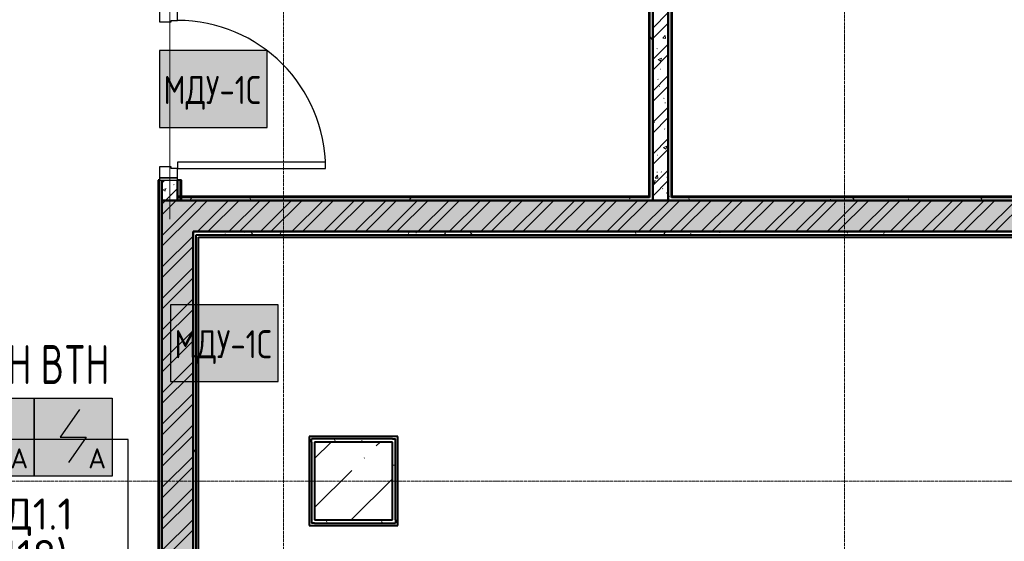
# Model space of a CAD drawing. Header units: millimetres. Extents: x -135639 to 224623, y -383017 to -59102.
# Tile 275 of 494: x 4520 to 10839, y -122408 to -119062. Entities that reach past the tile are written whole.
import ezdxf
from ezdxf.enums import TextEntityAlignment as Align

# ---------------------------------------------------------------- set-up
doc = ezdxf.new("R2010")
doc.units = ezdxf.units.MM
doc.linetypes.add('CONTINOUS', pattern=[0])
doc.linetypes.add('Линия сетки', pattern=[25, 20, -2.5, 0, -2.5])
for name, color, linetype, lineweight in [('A-200-M_WALL', 7, 'Continuous', 18), ('A-200-M_WALL_INT', 7, 'Continuous', 18), ('A-200-M_WALL_PAT', 7, 'Continuous', 40), ('A-325-M_DOOR', 7, 'Continuous', 18), ('A-325-M_DOOR__FRAME', 7, 'Continuous', 30), ('A-325-M_DOOR_PANEL', 7, 'Continuous', 30), ('S-280-M_COLUMN', 7, 'Continuous', 18), ('S-280-M_STRUCT_FRAME', 7, 'Continuous', 18), ('Z-030-M_GRID', 7, 'Continuous', 9), ('Арматура воздуховодов', 7, 'Continuous', 18), ('ОС', 5, 'Continuous', 25), ('ПС', 7, 'Continuous', 40), ('СС-011-ПОЖ-СИГНАЛИЗАЦИЯ', 1, 'Continuous', 30)]:
    doc.layers.add(name, color=color, linetype=linetype, lineweight=lineweight)
doc.layers.add('ССПС', color=5, linetype='Continuous')
doc.styles.add('1111', font='isocpeur.ttf')
doc.styles.add('ISOCPEUR', font='isocpeur.ttf', dxfattribs={"height": 300})
pattern_1 = [(50, (0, 0), (218.62117, -19.1268), [22.86, -251.46]), (355, (0, 0), (-42.2919, 229.2684), [18.288, -201.168]), (100.451, (18.22, -1.6), (176.3311, 210.13963), [19.428, -213.708]), (46.184, (0, 60.96), (325.29495, -50.4516), [34.29, -377.19]), (96.636, (27.1, 56.76), (284.883, 296.9127), [29.142, -320.562]), (351.184, (0, 60.96), (284.8858, 296.9107), [27.432, -301.752]), (21, (30.48, 45.72), (181.93753, -122.71832), [22.86, -251.46]), (326, (30.48, 45.72), (74.1622, 221.0262), [18.288, -201.168]), (71.451, (45.64, 35.5), (256.10035, 98.30526), [19.428, -213.708]), (37.5, (0, 0), (3.70639, 101.465895), [3.353, -195.377, 3.353, -200.863, -201.93]), (37.5, (0, 0), (3.70639, 101.465895), [-402.946, 3.353, -198.577]), (7.5, (0, 0), (80.18358, 120.21653), [3.353, -113.081, 3.353, -190.805, -76.962]), (7.5, (0, 0), (80.18358, 120.21653), [-310.591, 3.353, -73.609]), (327.5, (-67.97, 0), (162.70865, -6.87497), [3.353, -72.847, 3.353, -234.391, -315.468]), (327.5, (-67.97, 0), (162.70865, -6.87497), [-313.944, 3.353, -312.115]), (317.5, (-98.45, 0), (177.75468, 30.51183), [3.353, -95.707, 3.353, -154.534, -224.028]), (317.5, (-98.45, 0), (177.75468, 30.51183), [-256.946, 3.353, -220.675])]
pattern_2 = [(45, (0, 0), (-101.02788, 101.02788), []), (45, (67.35, 0), (-101.02788, 101.02788), [])]
pattern_3 = [(0, (0, 0), (406.4, 101.6), [33.528, -271.272, 33.528, -271.272, -1625.6]), (0, (0, 0), (406.4, 101.6), [-609.6, 33.528, -576.072, 33.528, -271.272, -711.2]), (0, (0, 0), (406.4, 101.6), [-1524, 33.528, -169.672, 33.528, -474.472]), (120, (152.4, 50.8), (-291.18818, 301.15272), [33.528, -271.272, 33.528, -271.272, -1625.6]), (120, (152.4, 50.8), (-291.18818, 301.15272), [-609.6, 33.528, -576.072, 33.528, -271.272, -711.2]), (120, (152.4, 50.8), (-291.18818, 301.15272), [-1524, 33.528, -169.672, 33.528, -474.472]), (240, (203.2, 254), (-115.21182, -402.75272), [33.528, -271.272, 33.528, -271.272, -1625.6]), (240, (203.2, 254), (-115.21182, -402.75272), [-609.6, 33.528, -576.072, 33.528, -271.272, -711.2]), (240, (203.2, 254), (-115.21182, -402.75272), [-1524, 33.528, -169.672, 33.528, -474.472])]

# ---------------------------------------------------------------- blocks, each defined once
blk = doc.blocks.new('101_Дверь_Однопольная - _ПЧ_Мет_900х2000_Служеб помещения_EI30_Л-4460766-B1_-7_650_')
at = {"layer": 'A-325-M_DOOR', "color": 253, "lineweight": 30, "true_color": 0xaaaaaa}
for p, q in [((-535, 50), (-550, 50)), ((-550, 50), (-550, -65)), ((-535, -65), (-535, 50)), ((550, 50), (535, 50)), ((535, 50), (535, -65)), ((550, -65), (550, 50)), ((-550, -65), (-535, -65)), ((535, -65), (550, -65))]:
    blk.add_line(p, q, dxfattribs=at)
at = {"layer": 'A-325-M_DOOR__FRAME', "color": 253, "true_color": 0xaaaaaa}
for p, q in [((-475, 50), (-535, 50)), ((-535, 50), (-535, -65)), ((-475, 10), (-475, 50)), ((-465, 10), (-475, 10)), ((-465, -65), (-465, 10)), ((475, 10), (465, 10)), ((465, 10), (465, -65)), ((535, 50), (475, 50)), ((475, 50), (475, 10)), ((535, -65), (535, 50)), ((-535, -65), (-465, -65)), ((465, -65), (535, -65))]:
    blk.add_line(p, q, dxfattribs=at)
at = {"layer": 'A-325-M_DOOR_PANEL', "color": 253, "true_color": 0xaaaaaa}
for p, q in [((475, 1000), (435, 1000)), ((435, 1000), (435, 50)), ((475, 50), (475, 1000)), ((435, 50), (475, 50))]:
    blk.add_line(p, q, dxfattribs=at)
blk.add_arc((475, 50), 950, 90, 180, dxfattribs=at)
blk = doc.blocks.new('ПР - _ПЧ_1100_100_Оп250-250_Шаг300_Арм16_Арм10-3254885-B1_-7_650_')
at = {"layer": 'S-280-M_STRUCT_FRAME', "color": 21, "true_color": 0xffaaaa}
for p, q in [((-800, 0), (800, 0)), ((-800, 0), (-550, 0)), ((-465, 0), (465, 0)), ((-465, 0), (465, 0)), ((550, 0), (800, 0))]:
    blk.add_line(p, q, dxfattribs=at)
blk = doc.blocks.new('135_SLK_GD_AR_rvt-1-B1_-7_650_')
at = {"layer": 'A-200-M_WALL_PAT', "lineweight": 9, "true_color": 0xaaaaaa}
h = blk.add_hatch(dxfattribs=at)
h.set_pattern_fill('FP_11', color=253, style=0, pattern_type=2)
h.set_pattern_definition(pattern_3)
h.paths.add_polyline_path([(13550, 66450), (13570, 66450), (13570, 72730), (13550, 72730), (13550, 67014.5)])
h.paths.add_polyline_path([(13550, 73830), (13570, 73830), (13570, 77040), (13550, 77040), (13550, 74998.2)])
h = blk.add_hatch(dxfattribs=at)
h.set_pattern_fill('FP_1', color=253, style=0, pattern_type=2)
h.set_pattern_definition(pattern_1)
h.paths.add_polyline_path([(13670, 72600), (13670, 72730), (13570, 72730), (13570, 72600)])
h.paths.add_polyline_path([(13570, 73830), (13670, 73830), (13670, 77040), (13570, 77040), (13570, 74998.2)])
h = blk.add_hatch(dxfattribs=at)
h.set_pattern_fill('FP_2', color=253, style=0, pattern_type=2)
h.set_pattern_definition(pattern_2)
h.paths.add_polyline_path([(13670, 72600), (13670, 72730), (13570, 72730), (13570, 72600)])
h.paths.add_polyline_path([(13570, 73830), (13670, 73830), (13670, 77040), (13570, 77040), (13570, 74998.2)])
h = blk.add_hatch(dxfattribs=at)
h.set_pattern_fill('FP_11', color=253, style=0, pattern_type=2)
h.set_pattern_definition(pattern_3)
h.paths.add_polyline_path([(16720, 72620), (16720, 75950), (16700, 75950), (16700, 72620)])
h.paths.add_polyline_path([(16700, 75975), (16720, 75975), (16720, 76000), (16700, 76000)])
h.paths.add_polyline_path([(16704.1, 76020), (16710, 76020), (16710, 76030), (16720, 76030), (16720, 76900), (16700, 76900), (16700, 76020)])
h = blk.add_hatch(dxfattribs=at)
h.set_pattern_fill('FP_1', color=253, style=0, pattern_type=2)
h.set_pattern_definition(pattern_1)
h.paths.add_polyline_path([(16720, 72600), (16820, 72600), (16820, 76900), (16720, 76900), (16720, 72625)])
h = blk.add_hatch(dxfattribs=at)
h.set_pattern_fill('FP_2', color=253, style=0, pattern_type=2)
h.set_pattern_definition(pattern_2)
h.paths.add_polyline_path([(16720, 72600), (16820, 72600), (16820, 76900), (16720, 76900), (16720, 72625)])
h = blk.add_hatch(dxfattribs=at)
h.set_pattern_fill('FP_11', color=253, style=0, pattern_type=2)
h.set_pattern_definition(pattern_3)
h.paths.add_polyline_path([(16840, 72600), (16840, 76900), (16820, 76900), (16820, 72600)])
h = blk.add_hatch(dxfattribs=at)
h.set_pattern_fill('FP_11', color=253, style=0, pattern_type=2)
h.set_pattern_definition(pattern_3)
h.paths.add_polyline_path([(13690, 72600), (13690, 72730), (13670, 72730), (13670, 72600)])
h.paths.add_polyline_path([(13690, 73830), (13690, 74330), (13670, 74330), (13670, 73830)])
h = blk.add_hatch(dxfattribs=at)
h.set_pattern_fill('FP_11', color=253, style=0, pattern_type=2)
h.set_pattern_definition(pattern_3)
h.paths.add_polyline_path([(13770, 72600), (16720, 72600), (16720, 72620), (13670, 72620), (13670, 72600), (13695, 72600)])
h = blk.add_hatch(dxfattribs=at)
h.set_pattern_fill('FP_11', color=253, style=0, pattern_type=2)
h.set_pattern_definition(pattern_3)
h.paths.add_polyline_path([(21001.2, 72600), (21016.6, 72620), (16840, 72620), (16840, 72600), (20994.9, 72600)])
h = blk.add_hatch(dxfattribs=at)
h.set_pattern_fill('FP_1', color=253, style=0, pattern_type=2)
h.set_pattern_definition(pattern_1)
h.paths.add_polyline_path([(13770, 66650), (13770, 72600), (13570, 72600), (13570, 66650)])
h = blk.add_hatch(dxfattribs=at)
h.set_pattern_fill('FP_2', color=253, style=0, pattern_type=2)
h.set_pattern_definition(pattern_2)
h.paths.add_polyline_path([(13770, 66650), (13770, 72600), (13570, 72600), (13570, 66650)])
h = blk.add_hatch(dxfattribs=at)
h.set_pattern_fill('FP_1', color=253, style=0, pattern_type=2)
h.set_pattern_definition(pattern_1)
h.paths.add_polyline_path([(13770, 72400), (20850.5, 72400), (20925.3, 72500.4), (21001.2, 72600), (13770, 72600)])
h = blk.add_hatch(dxfattribs=at)
h.set_pattern_fill('FP_2', color=253, style=0, pattern_type=2)
h.set_pattern_definition(pattern_2)
h.paths.add_polyline_path([(13770, 72400), (20850.5, 72400), (20925.3, 72500.4), (21001.2, 72600), (13770, 72600)])
h = blk.add_hatch(dxfattribs=at)
h.set_pattern_fill('FP_11', color=253, style=0, pattern_type=2)
h.set_pattern_definition(pattern_3)
h.paths.add_polyline_path([(13770, 66650), (13790, 66650), (13790, 72400), (13770, 72400), (13770, 67014.5)])
h = blk.add_hatch(dxfattribs=at)
h.set_pattern_fill('FP_11', color=253, style=0, pattern_type=2)
h.set_pattern_definition(pattern_3)
h.paths.add_polyline_path([(20792.4, 72380), (20811, 72380), (20825.7, 72400), (13790, 72400), (13790, 72380), (20491.4, 72380)])
h = blk.add_hatch(dxfattribs=at)
h.set_pattern_fill('FP_11', color=253, style=0, pattern_type=2)
h.set_pattern_definition(pattern_3)
h.paths.add_polyline_path([(15050, 71050), (15050, 71070), (14530, 71070), (14530, 71050), (14842.4, 71050)])
h = blk.add_hatch(dxfattribs=at)
h.set_pattern_fill('FP_11', color=253, style=0, pattern_type=2)
h.set_pattern_definition(pattern_3)
h.paths.add_polyline_path([(14550, 70530), (14550, 71050), (14530, 71050), (14530, 70530)])
h = blk.add_hatch(dxfattribs=at)
h.set_pattern_fill('FP_11', color=253, style=0, pattern_type=2)
h.set_pattern_definition(pattern_3)
h.paths.add_polyline_path([(15050, 70550), (15070, 70550), (15070, 71070), (15050, 71070), (15050, 71050)])
h = blk.add_hatch(dxfattribs=at)
h.set_pattern_fill('FP_11', color=253, style=0, pattern_type=2)
h.set_pattern_definition(pattern_3)
h.paths.add_polyline_path([(14550, 70530), (15070, 70530), (15070, 70550), (14550, 70550)])
at = {"layer": 'A-200-M_WALL', "color": 253, "lineweight": 40, "true_color": 0xaaaaaa}
for p, q in [((16820, 72600), (16820, 76900)), ((16820, 76900), (16820, 72600)), ((16840, 72620), (16840, 76900)), ((16700, 75950), (16700, 72625)), ((16720, 75950), (16720, 72625)), ((16720, 72625), (16720, 75950)), ((13550, 72730), (13550, 66450)), ((13570, 72730), (13570, 72600)), ((13570, 72600), (13570, 72730)), ((13670, 72625), (13670, 72730)), ((13670, 72730), (13670, 72625)), ((13690, 72600), (13690, 72730)), ((13670, 72620), (13670, 72625)), ((13670, 72625), (13670, 72620)), ((13670, 72625), (13670, 72620)), ((13670, 72600), (13670, 72620)), ((13670, 72620), (13670, 72600)), ((16700, 72620), (13670, 72620)), ((13670, 72620), (13670, 72600)), ((16700, 72625), (16700, 72620)), ((16720, 72620), (16720, 72625)), ((16845, 72620), (16840, 72620)), ((21010.3, 72620), (16845, 72620)), ((13570, 72600), (13670, 72600)), ((13670, 72600), (13570, 72600)), ((13690, 72600), (13670, 72600)), ((13670, 72600), (13690, 72600)), ((13695, 72600), (13690, 72600)), ((13690, 72600), (13695, 72600)), ((13690, 72600), (13695, 72600)), ((13770, 72600), (13695, 72600)), ((13695, 72600), (13770, 72600)), ((16720, 72600), (13770, 72600)), ((13770, 72600), (16720, 72600)), ((16720, 72600), (16820, 72600)), ((16820, 72600), (16720, 72600)), ((16840, 72600), (16845, 72600)), ((20994.9, 72600), (16845, 72600)), ((16845, 72600), (20994.9, 72600)), ((13790, 66670), (13790, 72380)), ((13790, 72380), (13805, 72380)), ((13805, 72380), (20792.4, 72380)), ((15050, 71070), (14530, 71070)), ((14530, 71050), (14530, 71070)), ((14530, 71050), (14530, 70530)), ((15050, 71070), (15070, 71070)), ((15070, 70550), (15070, 71070)), ((14550, 70530), (14530, 70530)), ((14550, 70530), (15070, 70530)), ((15070, 70550), (15070, 70530))]:
    blk.add_line(p, q, dxfattribs=at)
at = {"layer": 'A-200-M_WALL_INT', "color": 253, "lineweight": 40, "true_color": 0xaaaaaa}
for p, q in [((16845, 72625), (16845, 76895)), ((16695, 75950), (16695, 72625)), ((13555, 72730), (13545, 72730)), ((13545, 72730), (13545, 66450)), ((13695, 72730), (13670, 72730)), ((13695, 72600), (13695, 72730)), ((16695, 72625), (13670, 72625)), ((16720, 72625), (16720, 72600)), ((16720, 72600), (16720, 72620)), ((21014.2, 72625), (16845, 72625)), ((13570, 72600), (13570, 66650)), ((13570, 66450), (13570, 72600)), ((16845, 72600), (16820, 72600)), ((16820, 72600), (16840, 72600)), ((13770, 72400), (20850.5, 72400)), ((13770, 66650), (13770, 72400)), ((13770, 72400), (13770, 66650)), ((13790, 72400), (13770, 72400)), ((13805, 72400), (13790, 72400)), ((20807.1, 72400), (13805, 72400)), ((13805, 66685), (13805, 72365)), ((13805, 72365), (20781.5, 72365)), ((15050, 71085), (14515, 71085)), ((14515, 71085), (14515, 71070)), ((14515, 71070), (14515, 71050)), ((14515, 71050), (14515, 70515)), ((15070, 71085), (15050, 71085)), ((15085, 71085), (15070, 71085)), ((15085, 70550), (15085, 71085)), ((15085, 70530), (15085, 70550)), ((15085, 70515), (15085, 70530)), ((14515, 70515), (14530, 70515)), ((14530, 70515), (14550, 70515)), ((14550, 70515), (15085, 70515))]:
    blk.add_line(p, q, dxfattribs=at)
at = {"layer": 'A-200-M_WALL_INT', "color": 253, "true_color": 0xaaaaaa}
blk.add_line((13670, 72600), (13695, 72600), dxfattribs=at)
at = {"layer": 'A-325-M_DOOR', "color": 253, "lineweight": 18, "true_color": 0xaaaaaa, "rotation": 269.9999999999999}
blk.add_blockref('101_Дверь_Однопольная - _ПЧ_Мет_900х2000_Служеб помещения_EI30_Л-4460766-B1_-7_650_', (13620, 73280), dxfattribs=at)
at = {"layer": 'S-280-M_STRUCT_FRAME', "color": 253, "lineweight": 18, "true_color": 0xaaaaaa, "rotation": 269.9999999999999}
blk.add_blockref('ПР - _ПЧ_1100_100_Оп250-250_Шаг300_Арм16_Арм10-3254885-B1_-7_650_', (13620, 73280), dxfattribs=at)
blk = doc.blocks.new('Бетон-Прямоугольная-Колонна - CLM_Подземные этажи_В50-500х500-V302-B1_-7_650_')
at = {"layer": 'S-280-M_COLUMN', "lineweight": 9, "true_color": 0xaaaaaa}
h = blk.add_hatch(dxfattribs=at)
h.set_pattern_fill('FP_208', color=253, style=0, pattern_type=2)
h.set_pattern_definition([(45, (-14800, -70800), (-314.309, 314.309), []), (45, (-14485.7, -70800), (-314.309, 314.309), [555.625, -111.125, 3.353, -107.772])])
h.paths.add_polyline_path([(-250, -250), (250, -250), (250, 250), (-250, 250)])
at = {"layer": 'S-280-M_COLUMN', "color": 253, "lineweight": 40, "true_color": 0xaaaaaa}
for p, q in [((250, 250), (-250, 250)), ((-250, 250), (-250, -250)), ((250, -250), (250, 250)), ((-250, -250), (250, -250))]:
    blk.add_line(p, q, dxfattribs=at)
blk = doc.blocks.new('135_SLK_K1-2-3_KR_rvt-1-B1_-7_650_')
at = {"layer": 'S-280-M_COLUMN', "color": 253, "lineweight": 18, "true_color": 0xaaaaaa}
blk.add_blockref('Бетон-Прямоугольная-Колонна - CLM_Подземные этажи_В50-500х500-V302-B1_-7_650_', (14800, 70800), dxfattribs=at)
blk = doc.blocks.new('-1 эт')
at = {"layer": 'Z-030-M_GRID', "color": 253, "linetype": 'Линия сетки', "true_color": 0xaaaaaa}
for p, q in [((14350, -19700.2), (14350, 89250.8)), ((17950, -19700), (17950, 89251)), ((155947.3, 70800), (-3682.4, 70800))]:
    blk.add_line(p, q, dxfattribs=at)
at = {"lineweight": 5}
for name in ['135_SLK_GD_AR_rvt-1-B1_-7_650_', '135_SLK_K1-2-3_KR_rvt-1-B1_-7_650_']:
    blk.add_blockref(name, (0, 0), dxfattribs=at)
blk = doc.blocks.new('*U4706')
at = {"lineweight": 35, "true_color": 0xffffff}
h = blk.add_hatch(color=7, dxfattribs=at)
h.dxf.hatch_style = 1
h.paths.add_polyline_path([(0, 499.6), (0, 0), (499.6, 0), (499.6, 499.6)])
at = {"color": 1, "linetype": 'ByBlock', "lineweight": -2}
for p, q in [((289.5, 426.3), (166.9, 249.8)), ((166.9, 249.8), (332.7, 249.8)), ((332.7, 249.8), (219.3, 86.3))]:
    blk.add_line(p, q, dxfattribs=at)
at = {"color": 1, "linetype": 'ByBlock', "lineweight": -2, "ltscale": 0.1}
blk.add_lwpolyline([(0, 499.6), (499.6, 499.6), (499.6, 0), (0, 0)], close=True, dxfattribs=at)
at = {"color": 1, "linetype": 'ByBlock', "lineweight": -2, "ltscale": 1000, "style": '1111'}
blk.add_text('A', height=128.1, dxfattribs=at).set_placement((403.4, 49.2), align=Align.CENTER)
at = {"color": 0, "linetype": 'ByBlock', "lineweight": -2, "style": '1111'}
blk.add_attdef('INDEX', (-63.3, -234.7), '', height=125, dxfattribs=at)
at = {"color": 0, "linetype": 'ByBlock', "lineweight": -2, "style": '1111', "flags": 1}
for tag, p in [('NAME_DEVICE', (-64.1, -421.2)), ('NUM_POM', (-81.6, -847))]:
    blk.add_attdef(tag, p, '', height=125, dxfattribs=at)
at = {"color": 0, "linetype": 'ByBlock', "lineweight": -2, "style": '1111', "width": 0.7}
blk.add_attdef('NUM_DEVICE', (-64.1, -629.5), '', height=125, dxfattribs=at)
blk = doc.blocks.new('ger')
at = {"lineweight": 40, "ltscale": 2, "true_color": 0xffffff}
h = blk.add_hatch(color=7, dxfattribs=at)
h.dxf.hatch_style = 1
h.paths.add_polyline_path([(491036.1, -67335.5), (491036.1, -66842.7), (490344.7, -66842.7), (490344.7, -67335.5)])
at = {"layer": 'ОС', "color": 1, "lineweight": 30}
blk.add_lwpolyline([(491036.1, -66842.7), (490344.7, -66842.7), (490344.7, -67335.5), (491036.1, -67335.5)], close=True, dxfattribs=at)
at = {"layer": 'ССПС', "color": 1, "lineweight": -2, "ltscale": 1000, "style": '1111', "width": 0.8}
blk.add_text('МДУ-1С', height=180, dxfattribs=at).set_placement((490370.6, -67185.8))

msp = doc.modelspace()

# ---------------------------------------------------------------- linework, layer by layer
at = {"layer": 'СС-011-ПОЖ-СИГНАЛИЗАЦИЯ', "lineweight": 30}
msp.add_lwpolyline([(19865.3, -130583.2), (6897.8, -130583.2), (5215.8, -130000.8), (5215.8, -121755), (4245.6, -121755), (4245.6, -119375.1), (-1429.1, -119375.1), (-3613.3, -119375.1), (-3613.3, -116731.6), (-5350.5, -116731.6), (-5350.5, -113250.7), (-1971.6, -110132.3), (-854.8, -110132.3), (-854.8, -111599.6), (9110.5, -111599.6), (9110.5, -110114.4), (12426, -110114.4), (12426, -111464), (16169.7, -111464), (16169.7, -110036), (25885.7, -109979)], dxfattribs=at)

# ---------------------------------------------------------------- block references
msp.add_blockref('-1 эт', (-8136.8, -192821.5))
at = {"layer": 'Арматура воздуховодов', "lineweight": 30}
for p in [(-484927.2, -52416.9), (-484857.2, -54047.9)]:
    msp.add_blockref('ger', p, dxfattribs=at)
at = {"layer": 'ПС', "color": 7, "linetype": 'CONTINOUS', "lineweight": 30, "ltscale": 100}
ref = msp.add_blockref('*U4706', (4113.8, -121989.5), dxfattribs=dict(at, xscale=1.000736, yscale=1.000736, zscale=1.000736))
ref.add_attrib('NUM_DEVICE', 'BTH', dxfattribs={"layer": '0', "color": 0, "linetype": 'ByBlock', "lineweight": -2, "ltscale": 100, "height": 250.18, "style": '1111', "width": 0.7}).set_placement((4375.5, -121399), align=Align.CENTER)
ref = msp.add_blockref('*U4706', (4613.7, -121989.5), dxfattribs=dict(at, xscale=1.000736, yscale=1.000736, zscale=1.000736))
ref.add_attrib('NUM_DEVICE', 'BTH', dxfattribs={"layer": '0', "color": 0, "linetype": 'ByBlock', "lineweight": -2, "ltscale": 100, "height": 250.18, "style": '1111', "width": 0.7}).set_placement((4875.5, -121399), align=Align.CENTER)

# ---------------------------------------------------------------- texts
at = {"color": 7, "linetype": 'Continuous', "insert": (3994.5, -122133.4), "char_height": 200, "attachment_point": 1, "line_spacing_factor": 1.1, "style": 'ISOCPEUR'}
msp.add_mtext_dynamic_manual_height_columns('\\pxsm0.8,qc;{\\C256;Y-ВД1.1\\P(x.1.118)}', width=813.716, gutter_width=2478.4, heights=[735.9], dxfattribs=at)

doc.saveas('drawing.dxf')
